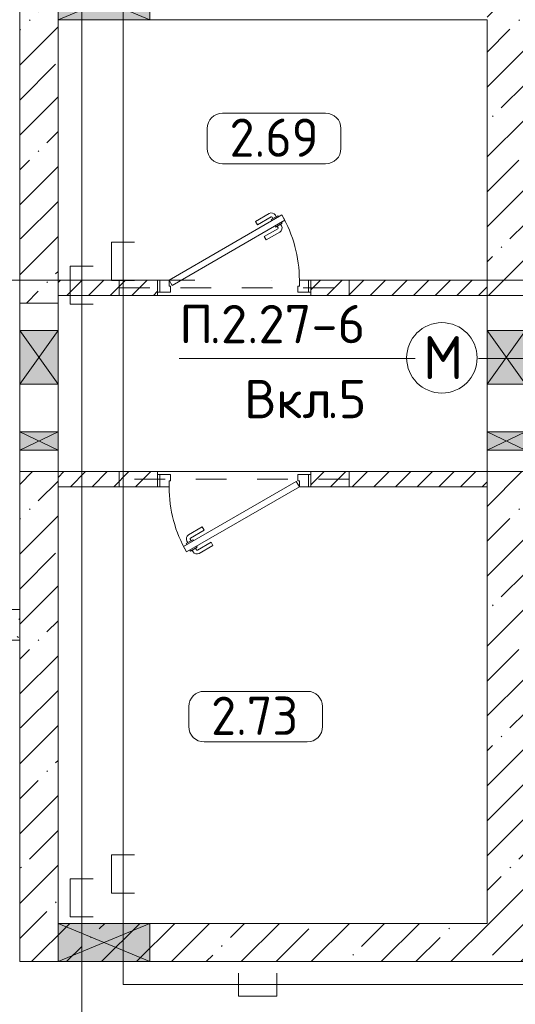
# Model space of a CAD drawing. Header units: millimetres. Extents: x -32229 to 291619, y -13689 to 125138.
# Tile 390 of 565: x 35235 to 38470, y 89322 to 95750. Entities that reach past the tile are written whole.
import ezdxf

# ---------------------------------------------------------------- set-up
doc = ezdxf.new("R2010")
doc.units = ezdxf.units.MM
doc.linetypes.add('3_ Штрих_ 1 х 1 мм', pattern=[400, 200, -200])
doc.linetypes.add('ADSK_Линия сетки', pattern=[5000, 4000, -500, 0, -500])
for name, color, linetype, lineweight in [('A-____-NOTE-TEXT', 7, 'Continuous', 18), ('A-AREA-____-IDEN', 7, 'Continuous', 9), ('A-DETL-____-THIN', 7, 'Continuous', 9), ('A-DOOR-____-MCUT', 7, 'Continuous', 9), ('A-DOOR-____-OTLN', 7, 'Continuous', 18), ('A-DOOR-FRAM-MCUT', 7, 'Continuous', 9), ('A-DOOR-OPNG-OTLN', 7, 'Continuous', 18), ('A-FLOR-____-OTLN', 7, 'Continuous', 18), ('A-GLAZ-____-MCUT', 7, 'Continuous', 9), ('A-GLAZ-____-OTLN', 7, 'Continuous', 18), ('A-WALL-____-MCUT', 7, 'Continuous', 40), ('A-WALL-____-PATT', 7, 'Continuous', 40), ('G-____-____-TEXT', 7, 'Continuous', 9), ('I-WALL-____-MCUT', 7, 'Continuous', 40), ('S-BEAM-____-OTLN', 7, 'Continuous', 18), ('S-GRID-____-OTLN', 7, 'Continuous', 9)]:
    doc.layers.add(name, color=color, linetype=linetype, lineweight=lineweight)
doc.layers.add('A-DETL-____-OTLN', color=7, linetype='Continuous', lineweight=9, true_color=0x00a600)
doc.styles.add('GOST Common_2', font='GOST_Common.ttf', dxfattribs={"height": 280})
doc.styles.add('GOST Common_9', font='GOST_Common.ttf', dxfattribs={"height": 250})
doc.styles.add('ISOCPEUR', font='isocpeur.ttf', dxfattribs={"height": 250})
pattern_1 = [(45, (0, 0), (-70.71068, 70.71068), [])]
pattern_2 = [(45, (0, 0), (-228.0985, 228.0985), []), (45, (228.1, 0), (-228.0985, 228.0985), [403.225, -80.645, 6.706, -73.939])]

# ---------------------------------------------------------------- blocks, each defined once
blk = doc.blocks.new('АР_Дверь однопольная - 1000х2100h_850__Кладовая-4711806--02 ЭМ')
at = {"layer": 'A-DOOR-____-MCUT', "color": 253, "lineweight": 13, "true_color": 0xaaaaaa}
for p, q in [((311.1, 475), (-425, 50)), ((331.1, 440.4), (311.1, 475)), ((-405, 15.4), (331.1, 440.4)), ((-425, 50), (-405, 15.4))]:
    blk.add_line(p, q, dxfattribs=at)
at = {"layer": 'A-DOOR-____-OTLN', "color": 253, "lineweight": 5, "true_color": 0xaaaaaa}
for p, q in [((138.9, 433.3), (227.7, 484.6)), ((151.4, 411.7), (240.2, 462.9)), ((285.5, 469.4), (242.2, 444.4)), ((253, 450.7), (247, 461.1)), ((274.6, 463.2), (268.6, 473.6)), ((289.5, 462.5), (285.5, 469.4)), ((151.4, 411.7), (138.9, 433.3)), ((242.2, 444.4), (246.2, 437.5)), ((270.2, 395.9), (266.2, 402.9)), ((313.5, 420.9), (270.2, 395.9)), ((281, 402.2), (287, 391.8)), ((302.6, 414.7), (308.7, 404.3)), ((309.5, 427.9), (313.5, 420.9)), ((196.4, 333.7), (285.2, 385)), ((196.4, 333.7), (208.9, 312.1)), ((208.9, 312.1), (297.7, 363.3))]:
    blk.add_line(p, q, dxfattribs=at)
for centre, radius, start, end in [((242.7, 458.6), 30, 30, 120), ((242.7, 458.6), 4.99, 30, 120), ((-425, 50), 850, 360, 30), ((282.7, 389.3), 4.99, 300, 30), ((282.7, 389.3), 30, 300, 30)]:
    blk.add_arc(centre, radius, start, end, dxfattribs=at)
at = {"layer": 'A-DOOR-FRAM-MCUT', "color": 253, "lineweight": 13, "true_color": 0xaaaaaa}
for p, q in [((-485, 50), (-500, 50)), ((-425, 50), (-485, 50)), ((-485, 50), (-485, -30)), ((-425, 10), (-425, 50)), ((-415, 10), (-425, 10)), ((-415, -30), (-415, 10)), ((425, 10), (415, 10)), ((415, 10), (415, -30)), ((485, 50), (425, 50)), ((425, 50), (425, 10)), ((485, -30), (485, 50)), ((485, 50), (500, 50)), ((-485, -30), (-500, -30)), ((-485, -30), (-415, -30)), ((415, -30), (485, -30)), ((485, -30), (500, -30))]:
    blk.add_line(p, q, dxfattribs=at)
blk = doc.blocks.new('АР_Дверь однопольная - 1000х2100h_850__Кладовая-4627048--02 ЭМ')
at = {"layer": 'A-DOOR-____-MCUT', "color": 253, "lineweight": 13, "true_color": 0xaaaaaa}
for p, q in [((311.1, 475), (-425, 50)), ((331.1, 440.4), (311.1, 475)), ((-405, 15.4), (331.1, 440.4)), ((-425, 50), (-405, 15.4))]:
    blk.add_line(p, q, dxfattribs=at)
at = {"layer": 'A-DOOR-____-OTLN', "color": 253, "lineweight": 5, "true_color": 0xaaaaaa}
for p, q in [((138.9, 433.3), (227.7, 484.6)), ((151.4, 411.7), (240.2, 462.9)), ((285.5, 469.4), (242.2, 444.4)), ((253, 450.7), (247, 461.1)), ((274.6, 463.2), (268.6, 473.6)), ((289.5, 462.5), (285.5, 469.4)), ((151.4, 411.7), (138.9, 433.3)), ((242.2, 444.4), (246.2, 437.5)), ((270.2, 395.9), (266.2, 402.9)), ((313.5, 420.9), (270.2, 395.9)), ((281, 402.2), (287, 391.8)), ((302.6, 414.7), (308.7, 404.3)), ((309.5, 427.9), (313.5, 420.9)), ((196.4, 333.7), (285.2, 385)), ((196.4, 333.7), (208.9, 312.1)), ((208.9, 312.1), (297.7, 363.3))]:
    blk.add_line(p, q, dxfattribs=at)
for centre, radius, start, end in [((242.7, 458.6), 30, 30, 120), ((242.7, 458.6), 4.99, 30, 120), ((-425, 50), 850, 360, 30), ((282.7, 389.3), 4.99, 300, 30), ((282.7, 389.3), 30, 300, 30)]:
    blk.add_arc(centre, radius, start, end, dxfattribs=at)
at = {"layer": 'A-DOOR-FRAM-MCUT', "color": 253, "lineweight": 13, "true_color": 0xaaaaaa}
for p, q in [((-485, 50), (-500, 50)), ((-425, 50), (-485, 50)), ((-485, 50), (-485, -30)), ((-425, 10), (-425, 50)), ((-415, 10), (-425, 10)), ((-415, -30), (-415, 10)), ((425, 10), (415, 10)), ((415, 10), (415, -30)), ((485, 50), (425, 50)), ((425, 50), (425, 10)), ((485, -30), (485, 50)), ((485, 50), (500, 50)), ((-485, -30), (-500, -30)), ((-485, -30), (-415, -30)), ((415, -30), (485, -30)), ((485, -30), (500, -30))]:
    blk.add_line(p, q, dxfattribs=at)
blk = doc.blocks.new('КР-Проем - Настраиваемый-1583865--02 ЭМ')
at = {"layer": 'A-DOOR-OPNG-OTLN', "color": 253, "lineweight": 13, "true_color": 0xaaaaaa}
for p, q in [((-575, 125), (-345, 125)), ((-345, 125), (5, 125)), ((5, 125), (315, 125)), ((315, 125), (435, 125)), ((435, 125), (575, 125)), ((-575, -125), (-345, -125)), ((-345, -125), (5, -125)), ((5, -125), (315, -125)), ((315, -125), (435, -125)), ((435, -125), (575, -125))]:
    blk.add_line(p, q, dxfattribs=at)
blk = doc.blocks.new('КР-Проем - Настраиваемый-1578027--02 ЭМ')
at = {"layer": 'A-DOOR-OPNG-OTLN', "color": 253, "lineweight": 13, "true_color": 0xaaaaaa}
for p, q in [((-550, 125), (-370, 125)), ((-370, 125), (-20, 125)), ((-20, 125), (290, 125)), ((290, 125), (410, 125)), ((410, 125), (550, 125)), ((-550, -125), (-370, -125)), ((-370, -125), (-20, -125)), ((-20, -125), (290, -125)), ((290, -125), (410, -125)), ((410, -125), (550, -125))]:
    blk.add_line(p, q, dxfattribs=at)
blk = doc.blocks.new('АР_Отверстие прямоугольное - ЭОМ-3292244--02 ЭМ')
at = {"layer": 'A-GLAZ-____-OTLN', "lineweight": 13, "true_color": 0xf0f0f0}
blk.add_hatch(color=7, dxfattribs=at).paths.add_polyline_path([(-175, 125), (-175, -125), (425, -125), (425, 125)])
at = {"layer": 'A-GLAZ-____-MCUT', "color": 253, "lineweight": 13, "true_color": 0xaaaaaa}
for p, q in [((-175, 125), (-175, -125)), ((425, 125), (425, -125))]:
    blk.add_line(p, q, dxfattribs=at)
at = {"layer": 'A-GLAZ-____-OTLN', "color": 253, "lineweight": 5, "true_color": 0xaaaaaa}
for p, q in [((425, 125), (-175, -125)), ((-175, 125), (425, -125))]:
    blk.add_line(p, q, dxfattribs=at)
at = {"layer": 'A-GLAZ-____-OTLN', "color": 253, "lineweight": 13, "true_color": 0xaaaaaa}
for p, q in [((425, 125), (-175, 125)), ((-175, 125), (-175, -125)), ((425, -125), (425, 125)), ((-175, -125), (425, -125))]:
    blk.add_line(p, q, dxfattribs=at)
blk = doc.blocks.new('АР_Отверстие прямоугольное - ЭОМ-3648125--02 ЭМ')
at = {"layer": 'A-GLAZ-____-OTLN', "lineweight": 13, "true_color": 0xf0f0f0}
blk.add_hatch(color=7, dxfattribs=at).paths.add_polyline_path([(425, -125), (425, 125), (-175, 125), (-175, -125)])
at = {"layer": 'A-GLAZ-____-MCUT', "color": 253, "lineweight": 13, "true_color": 0xaaaaaa}
for p, q in [((-175, 125), (-175, -125)), ((425, 125), (425, -125))]:
    blk.add_line(p, q, dxfattribs=at)
at = {"layer": 'A-GLAZ-____-OTLN', "color": 253, "lineweight": 5, "true_color": 0xaaaaaa}
for p, q in [((425, 125), (-175, -125)), ((-175, 125), (425, -125))]:
    blk.add_line(p, q, dxfattribs=at)
at = {"layer": 'A-GLAZ-____-OTLN', "color": 253, "lineweight": 13, "true_color": 0xaaaaaa}
for p, q in [((425, 125), (-175, 125)), ((-175, 125), (-175, -125)), ((425, -125), (425, 125)), ((-175, -125), (425, -125))]:
    blk.add_line(p, q, dxfattribs=at)
blk = doc.blocks.new('АР_Отверстие прямоугольное - ОВВ-3859022--02 ЭМ')
at = {"layer": 'A-GLAZ-____-OTLN', "lineweight": 13, "true_color": 0xf0f0f0}
blk.add_hatch(color=7, dxfattribs=at).paths.add_polyline_path([(300, -125), (300, 125), (-50, 125), (-50, -125)])
at = {"layer": 'A-GLAZ-____-MCUT', "color": 253, "lineweight": 13, "true_color": 0xaaaaaa}
for p, q in [((-50, 125), (-50, -125)), ((300, 125), (300, -125))]:
    blk.add_line(p, q, dxfattribs=at)
at = {"layer": 'A-GLAZ-____-OTLN', "color": 253, "lineweight": 5, "true_color": 0xaaaaaa}
for p, q in [((300, 125), (-50, -125)), ((-50, 125), (300, -125))]:
    blk.add_line(p, q, dxfattribs=at)
at = {"layer": 'A-GLAZ-____-OTLN', "color": 253, "lineweight": 13, "true_color": 0xaaaaaa}
for p, q in [((300, 125), (-50, 125)), ((-50, 125), (-50, -125)), ((300, -125), (300, 125)), ((-50, -125), (300, -125))]:
    blk.add_line(p, q, dxfattribs=at)
blk = doc.blocks.new('АР_Перемычка - 100_Уx1_75x5__250-250-6683530--02 ЭМ')
at = {"layer": 'S-BEAM-____-OTLN', "color": 9, "linetype": '3_ Штрих_ 1 х 1 мм', "lineweight": 15, "true_color": 0xc4c4c4}
for p, q in [((-750, 50), (-750, -50)), ((750, 50), (750, -50)), ((-750, 0), (750, 0))]:
    blk.add_line(p, q, dxfattribs=at)
blk = doc.blocks.new('АР_Отверстие прямоугольное - АПТ-5367339--02 ЭМ')
at = {"layer": 'A-GLAZ-____-OTLN', "lineweight": 13, "true_color": 0xf0f0f0}
blk.add_hatch(color=7, dxfattribs=at).paths.add_polyline_path([(185, -125), (185, 125), (65, 125), (65, -125), (127.3, -125)])
at = {"layer": 'A-GLAZ-____-MCUT', "color": 253, "lineweight": 13, "true_color": 0xaaaaaa}
for p, q in [((65, 125), (65, -125)), ((185, 125), (185, -125))]:
    blk.add_line(p, q, dxfattribs=at)
at = {"layer": 'A-GLAZ-____-OTLN', "color": 253, "lineweight": 5, "true_color": 0xaaaaaa}
for p, q in [((185, 125), (65, -125)), ((65, 125), (185, -125))]:
    blk.add_line(p, q, dxfattribs=at)
at = {"layer": 'A-GLAZ-____-OTLN', "color": 253, "lineweight": 13, "true_color": 0xaaaaaa}
for p, q in [((185, 125), (65, 125)), ((65, 125), (65, -125)), ((185, -125), (185, 125)), ((65, -125), (185, -125))]:
    blk.add_line(p, q, dxfattribs=at)
blk = doc.blocks.new('Наметкина 10_РД_АР_П_отсоединено_rvt-1--02 ЭМ')
at = {"layer": 'A-WALL-____-PATT', "lineweight": 5, "true_color": 0xaaaaaa}
h = blk.add_hatch(dxfattribs=at)
h.set_pattern_fill('FP_3', color=253, style=0, pattern_type=2)
h.set_pattern_definition(pattern_2)
h.paths.add_polyline_path([(35235.3, 93900), (35485.3, 93900), (35485.3, 96275), (35235.3, 96275), (35235.3, 95148)])
h.paths.add_polyline_path([(35485.3, 97275), (35485.3, 97940), (35235.3, 97940), (35235.3, 97275)])
h = blk.add_hatch(dxfattribs=at)
h.set_pattern_fill('FP_3', color=253, style=0, pattern_type=2)
h.set_pattern_definition(pattern_2)
h.paths.add_polyline_path([(38535.3, 93950), (38535.3, 97690), (38285.3, 97690), (38285.3, 93950)])
h = blk.add_hatch(dxfattribs=at)
h.set_pattern_fill('FP_2', color=253, style=0, pattern_type=2)
h.set_pattern_definition(pattern_1)
h.paths.add_polyline_path([(35485.3, 93950), (36135.3, 93950), (36135.3, 94050), (35485.3, 94050)])
h.paths.add_polyline_path([(38285.3, 93950), (38285.3, 94050), (37135.3, 94050), (37135.3, 93950)])
h = blk.add_hatch(dxfattribs=at)
h.set_pattern_fill('FP_3', color=253, style=0, pattern_type=2)
h.set_pattern_definition(pattern_2)
h.paths.add_polyline_path([(35485.3, 89850), (35485.3, 92800), (35235.3, 92800), (35235.3, 89850)])
h = blk.add_hatch(dxfattribs=at)
h.set_pattern_fill('FP_2', color=253, style=0, pattern_type=2)
h.set_pattern_definition(pattern_1)
h.paths.add_polyline_path([(35485.3, 92700), (36135.3, 92700), (36135.3, 92800), (35485.3, 92800)])
h.paths.add_polyline_path([(38285.3, 92700), (38285.3, 92800), (37135.3, 92800), (37135.3, 92700)])
h = blk.add_hatch(dxfattribs=at)
h.set_pattern_fill('FP_3', color=253, style=0, pattern_type=2)
h.set_pattern_definition(pattern_2)
h.paths.add_polyline_path([(38535.3, 89850), (38535.3, 92800), (38285.3, 92800), (38285.3, 89850)])
h = blk.add_hatch(dxfattribs=at)
h.set_pattern_fill('FP_1', color=253, style=0, pattern_type=2)
h.set_pattern_definition([(135, (300.56, 377.28), (-565.6854, 6e-14), [10, -790]), (135, (349.8, 474.73), (-565.6854, 6e-14), [10, -790]), (135, (423.93, 473.06), (-565.6854, 6e-14), [10, -790]), (135, (229.92, 447.9), (-565.6854, 6e-14), [10, -790]), (135, (155.08, 447.9), (-565.6854, 6e-14), [10, -790]), (135, (114.9, 369.03), (-565.6854, 6e-14), [10, -790]), (135, (132.43, 285.8), (-565.6854, 6e-14), [10, -790]), (135, (214.66, 322), (-565.6854, 6e-14), [10, -790]), (135, (198.16, 261.88), (-565.6854, 6e-14), [10, -790]), (135, (45.2, 272.9), (-565.6854, 6e-14), [10, -790]), (135, (42.32, 336.16), (-565.6854, 6e-14), [10, -790]), (135, (92.26, 192.24), (-565.6854, 6e-14), [10, -790]), (135, (7.07, 149.2), (-565.6854, 6e-14), [10, -790]), (135, (80.6, 95.1), (-565.6854, 6e-14), [10, -790]), (135, (79.53, 36.94), (-565.6854, 6e-14), [10, -790]), (135, (153.87, 74.56), (-565.6854, 6e-14), [10, -790]), (135, (228.35, 124.8), (-565.6854, 6e-14), [10, -790]), (135, (279.75, 180.4), (-565.6854, 6e-14), [10, -790]), (135, (282.9, 31.63), (-565.6854, 6e-14), [10, -790]), (135, (377.38, 53.45), (-565.6854, 6e-14), [10, -790]), (135, (352.28, 102.7), (-565.6854, 6e-14), [10, -790]), (135, (354.05, 0), (-565.6854, 6e-14), [10, -790]), (135, (553.23, 16.45), (-565.6854, 6e-14), [10, -790]), (135, (542.38, 63.45), (-565.6854, 6e-14), [10, -790]), (135, (536.58, 239.3), (-565.6854, 6e-14), [10, -790]), (135, (475.85, 203.9), (-565.6854, 6e-14), [10, -790]), (135, (475.85, 316.54), (-565.6854, 6e-14), [10, -790]), (135, (520.8, 408.7), (-565.6854, 6e-14), [10, -790]), (135, (551.1, 470.8), (-565.6854, 6e-14), [10, -790]), (135, (235.25, 537.93), (-565.6854, 6e-14), [10, -790]), (135, (407.25, 547.65), (-565.6854, 6e-14), [10, -790]), (135, (94.5, 558.6), (-565.6854, 6e-14), [10, -790]), (135, (46.4, 532.3), (-565.6854, 6e-14), [10, -790]), (135, (85.56, 465.04), (-565.6854, 6e-14), [10, -790]), (135, (355.53, 181.14), (-565.6854, 6e-14), [10, -790]), (135, (362.23, 243.6), (-565.6854, 6e-14), [10, -790]), (135, (413.45, 344.1), (-565.6854, 6e-14), [10, -790]), (135, (286.3, 273.25), (-565.6854, 6e-14), [10, -790]), (135, (423.02, 263.72), (-565.6854, 6e-14), [10, -790]), (135, (162.94, 190.2), (-565.6854, 6e-14), [10, -790]), (135, (470.25, 120.93), (-565.6854, 6e-14), [10, -790]), (135, (484.48, 9.78), (-565.6854, 6e-14), [10, -790]), (45, (0, 212.13), (-565.6854, 0), []), (45, (212.13, 0), (-565.6854, 0), []), (45, (353.55, 0), (-565.6854, 0), []), (45, (0, 353.55), (-565.6854, 0), [])])
h.paths.add_polyline_path([(33785.3, 91700), (33785.3, 91900), (33385.3, 91900), (33385.3, 91700)])
h.paths.add_polyline_path([(35235.3, 91700), (35235.3, 91900), (34935.3, 91900), (34935.3, 91700)])
h = blk.add_hatch(dxfattribs=at)
h.set_pattern_fill('FP_3', color=253, style=0, pattern_type=2)
h.set_pattern_definition(pattern_2)
h.paths.add_polyline_path([(43610.3, 89600), (43610.3, 89850), (35235.3, 89850), (35235.3, 89600), (42006.3, 89600)])
at = {"layer": 'A-FLOR-____-OTLN', "color": 253, "lineweight": 13, "true_color": 0xaaaaaa}
for p, q in [((37135.3, 93950), (36135.3, 93950)), ((36135.3, 93950), (37135.3, 93950)), ((36135.3, 92800), (37135.3, 92800)), ((37135.3, 92800), (36135.3, 92800))]:
    blk.add_line(p, q, dxfattribs=at)
at = {"layer": 'A-WALL-____-MCUT', "color": 253, "lineweight": 13, "true_color": 0xaaaaaa}
for p, q in [((35235.3, 96275), (35235.3, 93900)), ((35485.3, 93900), (35485.3, 95750)), ((35485.3, 95750), (36085.3, 95750)), ((36085.3, 95750), (38285.3, 95750)), ((38285.3, 95750), (38285.3, 93950)), ((38285.3, 93950), (38535.3, 93950)), ((35235.3, 93900), (35485.3, 93900)), ((35235.3, 92800), (35235.3, 89850)), ((35485.3, 92800), (35235.3, 92800)), ((35485.3, 89850), (35485.3, 92800)), ((38535.3, 92800), (38285.3, 92800)), ((38285.3, 92800), (38285.3, 89850)), ((35235.3, 89850), (35235.3, 89600)), ((36085.3, 89850), (35485.3, 89850)), ((38285.3, 89850), (36085.3, 89850)), ((35235.3, 89600), (35485.3, 89600)), ((35485.3, 89600), (36085.3, 89600)), ((36085.3, 89600), (41410.3, 89600))]:
    blk.add_line(p, q, dxfattribs=at)
at = {"layer": 'I-WALL-____-MCUT', "color": 253, "lineweight": 13, "true_color": 0xaaaaaa}
for p, q in [((36135.3, 94050), (35485.3, 94050)), ((35485.3, 94050), (35485.3, 93950)), ((36135.3, 93950), (36135.3, 94050)), ((38285.3, 94050), (37135.3, 94050)), ((37135.3, 94050), (37135.3, 93950)), ((38285.3, 93950), (38285.3, 94050)), ((35485.3, 93950), (36135.3, 93950)), ((37135.3, 93950), (38285.3, 93950)), ((36135.3, 92800), (35485.3, 92800)), ((35485.3, 92800), (35485.3, 92700)), ((36135.3, 92700), (36135.3, 92800)), ((38285.3, 92800), (37135.3, 92800)), ((37135.3, 92800), (37135.3, 92700)), ((38285.3, 92700), (38285.3, 92800)), ((35485.3, 92700), (36135.3, 92700)), ((37135.3, 92700), (38285.3, 92700)), ((35235.3, 91900), (34935.3, 91900)), ((35235.3, 91700), (35235.3, 91900)), ((34935.3, 91700), (35235.3, 91700))]:
    blk.add_line(p, q, dxfattribs=at)
at = {"layer": 'A-DOOR-____-OTLN', "color": 253, "lineweight": 13, "true_color": 0xaaaaaa}
blk.add_blockref('АР_Дверь однопольная - 1000х2100h_850__Кладовая-4711806--02 ЭМ', (36635.3, 94000), dxfattribs=at)
for name, p, rotation in [('КР-Проем - Настраиваемый-1583865--02 ЭМ', (38410.3, 93375), 270), ('КР-Проем - Настраиваемый-1578027--02 ЭМ', (35360.3, 93350), 270), ('АР_Дверь однопольная - 1000х2100h_850__Кладовая-4627048--02 ЭМ', (36635.3, 92750), 180)]:
    blk.add_blockref(name, p, dxfattribs=dict(at, rotation=rotation))
at = {"layer": 'A-GLAZ-____-OTLN', "color": 253, "lineweight": 13, "true_color": 0xaaaaaa}
for name, p, rotation in [('АР_Отверстие прямоугольное - ЭОМ-3648125--02 ЭМ', (35910.3, 95875), 180), ('АР_Отверстие прямоугольное - ОВВ-3859022--02 ЭМ', (35360.3, 93670), 270), ('АР_Отверстие прямоугольное - ОВВ-3859022--02 ЭМ', (38410.3, 93670), 270), ('АР_Отверстие прямоугольное - АПТ-5367339--02 ЭМ', (35360.3, 93125), 270), ('АР_Отверстие прямоугольное - АПТ-5367339--02 ЭМ', (38410.3, 93125), 270), ('АР_Отверстие прямоугольное - ЭОМ-3292244--02 ЭМ', (35910.3, 89725), 180)]:
    blk.add_blockref(name, p, dxfattribs=dict(at, rotation=rotation))
at = {"layer": 'S-BEAM-____-OTLN', "color": 253, "lineweight": 13, "true_color": 0xaaaaaa}
blk.add_blockref('АР_Перемычка - 100_Уx1_75x5__250-250-6683530--02 ЭМ', (36635.3, 94000), dxfattribs=at)
at = {"layer": 'S-BEAM-____-OTLN', "color": 253, "lineweight": 13, "true_color": 0xaaaaaa, "rotation": 180}
blk.add_blockref('АР_Перемычка - 100_Уx1_75x5__250-250-6683530--02 ЭМ', (36635.3, 92750), dxfattribs=at)
blk = doc.blocks.new('Марка помещения 2 - Марка помещения 2-1605974--02 ЭМ')
at = {"layer": 'A-AREA-____-IDEN', "color": 253, "true_color": 0xaaaaaa}
for p, q in [((-1.797, 0.841), (1.569, 0.841)), ((-2.297, -0.309), (-2.297, 0.341)), ((2.069, 0.341), (2.069, -0.309)), ((1.569, -0.809), (-1.797, -0.809))]:
    blk.add_line(p, q, dxfattribs=at)
for centre, start, end in [((-1.797, 0.341), 90, 180), ((1.569, 0.341), 0, 90), ((-1.797, -0.309), 180, 270), ((1.569, -0.309), 270, 360)]:
    blk.add_arc(centre, 0.5, start, end, dxfattribs=at)

msp = doc.modelspace()

# ---------------------------------------------------------------- linework, layer by layer
at = {"layer": 'A-____-NOTE-TEXT', "color": 5, "lineweight": 9, "true_color": 0x0000ff}
msp.add_circle((37990.6, 93542.1), 230, dxfattribs=at)
at = {"layer": 'A-DETL-____-OTLN', "color": 36, "true_color": 0x804000}
for p, q in [((35910.2, 103262.5), (35910.2, 89450)), ((35639.9, 102962.3), (35639.9, 89142.3)), ((35985.2, 94297.9), (35835.2, 94297.9)), ((35835.2, 94297.9), (35835.2, 94047.9)), ((35714.9, 94141.8), (35564.9, 94141.8)), ((35564.9, 94141.8), (35564.9, 93891.8)), ((35835.2, 94047.9), (35985.2, 94047.9)), ((35564.9, 93891.8), (35714.9, 93891.8)), ((35985.2, 90297.9), (35835.2, 90297.9)), ((35835.2, 90297.9), (35835.2, 90047.9)), ((35714.9, 90141.8), (35564.9, 90141.8)), ((35564.9, 90141.8), (35564.9, 89891.8)), ((35835.2, 90047.9), (35985.2, 90047.9)), ((35564.9, 89891.8), (35714.9, 89891.8)), ((36663.4, 89525), (36663.4, 89375)), ((36913.4, 89375), (36913.4, 89525)), ((35910.2, 89450), (40812.8, 89450)), ((36663.4, 89375), (36913.4, 89375))]:
    msp.add_line(p, q, dxfattribs=at)
at = {"layer": 'A-DETL-____-OTLN', "color": 5, "true_color": 0x0000ff}
msp.add_line((41028.6, 93537.9), (38228.6, 93537.9), dxfattribs=at)
at = {"layer": 'A-DETL-____-THIN'}
msp.add_line((36276.9, 93537.9), (37816.9, 93537.9), dxfattribs=at)
at = {"layer": 'S-GRID-____-OTLN', "color": 253, "linetype": 'ADSK_Линия сетки', "true_color": 0xaaaaaa}
msp.add_line((131381.2, 94050), (-30593.4, 94050), dxfattribs=at)

# ---------------------------------------------------------------- block references
at = {"lineweight": 5}
msp.add_blockref('Наметкина 10_РД_АР_П_отсоединено_rvt-1--02 ЭМ', (0, 0), dxfattribs=at)
at = {"layer": 'A-AREA-____-IDEN', "color": 253, "true_color": 0xaaaaaa, "xscale": 199.9999999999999, "yscale": 199.9999999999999, "zscale": 199.9999999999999}
for p in [(36918.2, 94971), (36798.2, 91196.7)]:
    msp.add_blockref('Марка помещения 2 - Марка помещения 2-1605974--02 ЭМ', p, dxfattribs=at)

# ---------------------------------------------------------------- texts
at = {"layer": 'A-____-NOTE-TEXT', "color": 5, "lineweight": 9, "true_color": 0x0000ff, "insert": (37867.9, 93684.1), "char_height": 280, "width": 304.641, "attachment_point": 1, "style": 'GOST Common_2'}
msp.add_mtext('\\fGOST Common|b0|i0|c204|p34|;М', dxfattribs=at)
at = {"layer": 'A-AREA-____-IDEN', "color": 253, "true_color": 0xaaaaaa, "char_height": 250, "width": 769.62, "attachment_point": 1, "style": 'GOST Common_9'}
for s, insert in [('2.69', (36604.7, 95104.8)), ('2.73', (36484.7, 91330.4))]:
    msp.add_mtext(s, dxfattribs=dict(at, insert=insert))
at = {"layer": 'G-____-____-TEXT', "char_height": 250, "attachment_point": 1, "style": 'ISOCPEUR'}
for s, insert, width in [('\\fISOCPEUR|b0|i0|c204|p34|;П', (36276.9, 93887.7), 240.506), ('.2.27-6', (36475.3, 93887.7), 1234.599), ('Вкл', (36700.2, 93398.2), 657.384), ('.5', (37242.6, 93398.2), 304.641)]:
    msp.add_mtext(s, dxfattribs=dict(at, insert=insert, width=width))

doc.saveas('drawing.dxf')
